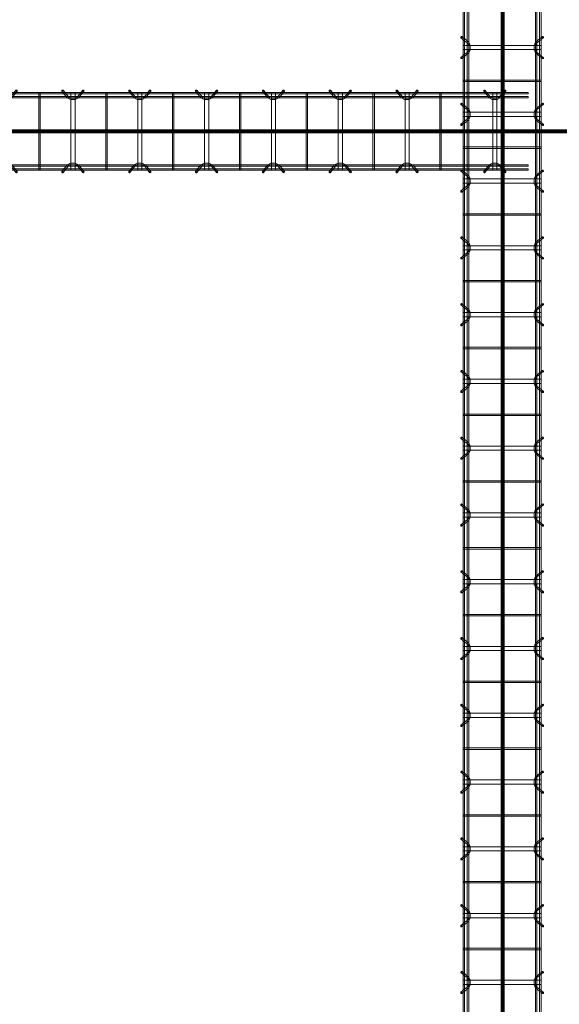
# Model space of a CAD drawing. Header units: inches. Extents: x -4136 to 1945, y -6639 to 12387.
# Tile 322 of 656: x -3405 to -3308, y 10660 to 10837. Entities that reach past the tile are written whole.
import ezdxf

# ---------------------------------------------------------------- set-up
doc = ezdxf.new("R2010")
doc.units = ezdxf.units.IN
doc.header["$MEASUREMENT"] = 0
doc.linetypes.add('Línea de rejilla', pattern=[0.875, 0.5, -0.125, 0.125, -0.125])
for name, color, linetype, lineweight in [('A-GENM', 7, 'Continuous', 9), ('S-BEAM', 7, 'Continuous', 9), ('S-GRID', 7, 'Continuous', 9)]:
    doc.layers.add(name, color=color, linetype=linetype, lineweight=lineweight)

# ---------------------------------------------------------------- blocks, each defined once
blk = doc.blocks.new('Dowel bar assembly - Dowel bar assembly-671876-SLAB ON GROUND JOINTS')
at = {"layer": 'S-BEAM', "color": 253, "true_color": 0xaaaaaa}
for p, q in [((1628, 1.98), (0, 1.98)), ((760.02, 2.23), (760.97, 1.03)), ((761.18, 1.19), (760.23, 2.39)), ((761.62, 1.99), (761.62, -12.01)), ((762.38, 1.99), (761.62, 1.99)), ((761.62, 1.99), (762.38, 1.99)), ((762.38, -12.01), (762.38, 1.99)), ((763.76, 2.39), (762.81, 1.19)), ((763.01, 1.03), (763.96, 2.23)), ((767.87, 1.99), (767.87, -12.01)), ((768.13, 1.99), (767.87, 1.99)), ((767.87, 1.99), (768.13, 1.99)), ((768.13, -12.01), (768.13, 1.99)), ((772.02, 2.23), (772.97, 1.03)), ((773.18, 1.19), (772.23, 2.39)), ((773.62, 1.99), (773.62, -12.01)), ((774.38, 1.99), (773.62, 1.99)), ((773.62, 1.99), (774.38, 1.99)), ((774.38, -12.01), (774.38, 1.99)), ((775.76, 2.39), (774.81, 1.19)), ((775.01, 1.03), (775.96, 2.23)), ((779.87, 1.99), (779.87, -12.01)), ((780.13, 1.99), (779.87, 1.99)), ((779.87, 1.99), (780.13, 1.99)), ((780.13, -12.01), (780.13, 1.99)), ((784.02, 2.23), (784.97, 1.03)), ((785.18, 1.19), (784.23, 2.39)), ((785.62, 1.99), (785.62, -12.01)), ((786.38, 1.99), (785.62, 1.99)), ((785.62, 1.99), (786.38, 1.99)), ((786.38, -12.01), (786.38, 1.99)), ((787.76, 2.39), (786.81, 1.19)), ((787.01, 1.03), (787.96, 2.23)), ((791.87, 1.99), (791.87, -12.01)), ((792.13, 1.99), (791.87, 1.99)), ((791.87, 1.99), (792.13, 1.99)), ((792.13, -12.01), (792.13, 1.99)), ((796.02, 2.23), (796.97, 1.03)), ((797.18, 1.19), (796.23, 2.39)), ((797.62, 1.99), (797.62, -12.01)), ((798.38, 1.99), (797.62, 1.99)), ((797.62, 1.99), (798.38, 1.99)), ((798.38, -12.01), (798.38, 1.99)), ((799.76, 2.39), (798.81, 1.19)), ((799.01, 1.03), (799.96, 2.23)), ((803.87, 1.99), (803.87, -12.01)), ((804.13, 1.99), (803.87, 1.99)), ((803.87, 1.99), (804.13, 1.99)), ((804.13, -12.01), (804.13, 1.99)), ((808.02, 2.23), (808.97, 1.03)), ((809.18, 1.19), (808.23, 2.39)), ((809.62, 1.99), (809.62, -12.01)), ((810.38, 1.99), (809.62, 1.99)), ((809.62, 1.99), (810.38, 1.99)), ((810.38, -12.01), (810.38, 1.99)), ((811.76, 2.39), (810.81, 1.19)), ((811.01, 1.03), (811.96, 2.23)), ((815.87, 1.99), (815.87, -12.01)), ((816.13, 1.99), (815.87, 1.99)), ((815.87, 1.99), (816.13, 1.99)), ((816.13, -12.01), (816.13, 1.99)), ((820.02, 2.23), (820.97, 1.03)), ((821.18, 1.19), (820.23, 2.39)), ((821.62, 1.99), (821.62, -12.01)), ((822.38, 1.99), (821.62, 1.99)), ((821.62, 1.99), (822.38, 1.99)), ((822.38, -12.01), (822.38, 1.99)), ((823.76, 2.39), (822.81, 1.19)), ((823.01, 1.03), (823.96, 2.23)), ((827.87, 1.99), (827.87, -12.01)), ((828.13, 1.99), (827.87, 1.99)), ((827.87, 1.99), (828.13, 1.99)), ((828.13, -12.01), (828.13, 1.99)), ((832.02, 2.23), (832.97, 1.03)), ((833.18, 1.19), (832.23, 2.39)), ((833.62, 1.99), (833.62, -12.01)), ((834.38, 1.99), (833.62, 1.99)), ((833.62, 1.99), (834.38, 1.99)), ((834.38, -12.01), (834.38, 1.99)), ((835.76, 2.39), (834.81, 1.19)), ((835.01, 1.03), (835.96, 2.23)), ((839.87, 1.99), (839.87, -12.01)), ((840.13, 1.99), (839.87, 1.99)), ((839.87, 1.99), (840.13, 1.99)), ((840.13, -12.01), (840.13, 1.99)), ((844.02, 2.23), (844.97, 1.03)), ((845.18, 1.19), (844.23, 2.39)), ((845.62, 1.99), (845.62, -12.01)), ((846.38, 1.99), (845.62, 1.99)), ((845.62, 1.99), (846.38, 1.99)), ((846.38, -12.01), (846.38, 1.99)), ((847.76, 2.39), (846.81, 1.19)), ((847.01, 1.03), (847.96, 2.23)), ((851.87, 1.99), (851.87, -12.01)), ((852.13, 1.99), (851.87, 1.99)), ((851.87, 1.99), (852.13, 1.99)), ((852.13, -12.01), (852.13, 1.99)), ((856.02, 2.23), (856.97, 1.03)), ((857.18, 1.19), (856.23, 2.39)), ((857.62, 1.99), (857.62, -12.01)), ((858.38, 1.99), (857.62, 1.99)), ((857.62, 1.99), (858.38, 1.99)), ((858.38, -12.01), (858.38, 1.99)), ((859.76, 2.39), (858.81, 1.19)), ((859.01, 1.03), (859.96, 2.23)), ((863.87, 1.99), (863.87, -12.01)), ((864.13, 1.99), (863.87, 1.99)), ((863.87, 1.99), (864.13, 1.99)), ((864.13, -12.01), (864.13, 1.99)), ((868.02, 2.23), (868.97, 1.03)), ((869.18, 1.19), (868.23, 2.39)), ((869.62, 1.99), (869.62, -12.01)), ((870.38, 1.99), (869.62, 1.99)), ((869.62, 1.99), (870.38, 1.99)), ((870.38, -12.01), (870.38, 1.99)), ((871.76, 2.39), (870.81, 1.19)), ((871.01, 1.03), (871.96, 2.23)), ((875.87, 1.99), (875.87, -12.01)), ((876.13, 1.99), (875.87, 1.99)), ((875.87, 1.99), (876.13, 1.99)), ((876.13, -12.01), (876.13, 1.99)), ((880.02, 2.23), (880.97, 1.03)), ((881.18, 1.19), (880.23, 2.39)), ((881.62, 1.99), (881.62, -12.01)), ((882.38, 1.99), (881.62, 1.99)), ((881.62, 1.99), (882.38, 1.99)), ((882.38, -12.01), (882.38, 1.99)), ((883.76, 2.39), (882.81, 1.19)), ((883.01, 1.03), (883.96, 2.23)), ((887.87, 1.99), (887.87, -12.01)), ((888.13, 1.99), (887.87, 1.99)), ((887.87, 1.99), (888.13, 1.99)), ((888.13, -12.01), (888.13, 1.99)), ((892.02, 2.23), (892.97, 1.03)), ((893.18, 1.19), (892.23, 2.39)), ((893.62, 1.99), (893.62, -12.01)), ((894.38, 1.99), (893.62, 1.99)), ((893.62, 1.99), (894.38, 1.99)), ((894.38, -12.01), (894.38, 1.99)), ((895.76, 2.39), (894.81, 1.19)), ((895.01, 1.03), (895.96, 2.23)), ((899.87, 1.99), (899.87, -12.01)), ((900.13, 1.99), (899.87, 1.99)), ((899.87, 1.99), (900.13, 1.99)), ((900.13, -12.01), (900.13, 1.99)), ((904.02, 2.23), (904.97, 1.03)), ((905.18, 1.19), (904.23, 2.39)), ((905.62, 1.99), (905.62, -12.01)), ((906.38, 1.99), (905.62, 1.99)), ((905.62, 1.99), (906.38, 1.99)), ((906.38, -12.01), (906.38, 1.99)), ((907.76, 2.39), (906.81, 1.19)), ((907.01, 1.03), (907.96, 2.23)), ((911.87, 1.99), (911.87, -12.01)), ((912.13, 1.99), (911.87, 1.99)), ((911.87, 1.99), (912.13, 1.99)), ((912.13, -12.01), (912.13, 1.99)), ((916.02, 2.23), (916.97, 1.03)), ((917.18, 1.19), (916.23, 2.39)), ((917.62, 1.99), (917.62, -12.01)), ((918.38, 1.99), (917.62, 1.99)), ((917.62, 1.99), (918.38, 1.99)), ((918.38, -12.01), (918.38, 1.99)), ((919.76, 2.39), (918.81, 1.19)), ((919.01, 1.03), (919.96, 2.23)), ((923.87, 1.99), (923.87, -12.01)), ((924.13, 1.99), (923.87, 1.99)), ((923.87, 1.99), (924.13, 1.99)), ((924.13, -12.01), (924.13, 1.99)), ((928.02, 2.23), (928.97, 1.03)), ((929.18, 1.19), (928.23, 2.39)), ((929.62, 1.99), (929.62, -12.01)), ((930.38, 1.99), (929.62, 1.99)), ((929.62, 1.99), (930.38, 1.99)), ((930.38, -12.01), (930.38, 1.99)), ((931.76, 2.39), (930.81, 1.19)), ((931.01, 1.03), (931.96, 2.23)), ((0, 1.72), (1628, 1.72)), ((1628, 1.25), (0, 1.25)), ((0, 0.99), (1628, 0.99)), ((1628, -11.01), (0, -11.01)), ((0, -11.27), (1628, -11.27)), ((1628, -11.74), (0, -11.74)), ((0, -12), (1628, -12)), ((760.97, -11.05), (760.02, -12.25)), ((760.23, -12.41), (761.18, -11.21)), ((762.38, -12.01), (761.62, -12.01)), ((761.62, -12.01), (762.38, -12.01)), ((762.81, -11.21), (763.76, -12.41)), ((763.96, -12.25), (763.01, -11.05)), ((768.13, -12.01), (767.87, -12.01)), ((767.87, -12.01), (768.13, -12.01)), ((772.97, -11.05), (772.02, -12.25)), ((772.23, -12.41), (773.18, -11.21)), ((774.38, -12.01), (773.62, -12.01)), ((773.62, -12.01), (774.38, -12.01)), ((774.81, -11.21), (775.76, -12.41)), ((775.96, -12.25), (775.01, -11.05)), ((780.13, -12.01), (779.87, -12.01)), ((779.87, -12.01), (780.13, -12.01)), ((784.97, -11.05), (784.02, -12.25)), ((784.23, -12.41), (785.18, -11.21)), ((786.38, -12.01), (785.62, -12.01)), ((785.62, -12.01), (786.38, -12.01)), ((786.81, -11.21), (787.76, -12.41)), ((787.96, -12.25), (787.01, -11.05)), ((792.13, -12.01), (791.87, -12.01)), ((791.87, -12.01), (792.13, -12.01)), ((796.97, -11.05), (796.02, -12.25)), ((796.23, -12.41), (797.18, -11.21)), ((798.38, -12.01), (797.62, -12.01)), ((797.62, -12.01), (798.38, -12.01)), ((798.81, -11.21), (799.76, -12.41)), ((799.96, -12.25), (799.01, -11.05)), ((804.13, -12.01), (803.87, -12.01)), ((803.87, -12.01), (804.13, -12.01)), ((808.97, -11.05), (808.02, -12.25)), ((808.23, -12.41), (809.18, -11.21)), ((810.38, -12.01), (809.62, -12.01)), ((809.62, -12.01), (810.38, -12.01)), ((810.81, -11.21), (811.76, -12.41)), ((811.96, -12.25), (811.01, -11.05)), ((816.13, -12.01), (815.87, -12.01)), ((815.87, -12.01), (816.13, -12.01)), ((820.97, -11.05), (820.02, -12.25)), ((820.23, -12.41), (821.18, -11.21)), ((822.38, -12.01), (821.62, -12.01)), ((821.62, -12.01), (822.38, -12.01)), ((822.81, -11.21), (823.76, -12.41)), ((823.96, -12.25), (823.01, -11.05)), ((828.13, -12.01), (827.87, -12.01)), ((827.87, -12.01), (828.13, -12.01)), ((832.97, -11.05), (832.02, -12.25)), ((832.23, -12.41), (833.18, -11.21)), ((834.38, -12.01), (833.62, -12.01)), ((833.62, -12.01), (834.38, -12.01)), ((834.81, -11.21), (835.76, -12.41)), ((835.96, -12.25), (835.01, -11.05)), ((840.13, -12.01), (839.87, -12.01)), ((839.87, -12.01), (840.13, -12.01)), ((844.97, -11.05), (844.02, -12.25)), ((844.23, -12.41), (845.18, -11.21)), ((846.38, -12.01), (845.62, -12.01)), ((845.62, -12.01), (846.38, -12.01)), ((846.81, -11.21), (847.76, -12.41)), ((847.96, -12.25), (847.01, -11.05)), ((852.13, -12.01), (851.87, -12.01)), ((851.87, -12.01), (852.13, -12.01)), ((856.97, -11.05), (856.02, -12.25)), ((856.23, -12.41), (857.18, -11.21)), ((858.38, -12.01), (857.62, -12.01)), ((857.62, -12.01), (858.38, -12.01)), ((858.81, -11.21), (859.76, -12.41)), ((859.96, -12.25), (859.01, -11.05)), ((864.13, -12.01), (863.87, -12.01)), ((863.87, -12.01), (864.13, -12.01)), ((868.97, -11.05), (868.02, -12.25)), ((868.23, -12.41), (869.18, -11.21)), ((870.38, -12.01), (869.62, -12.01)), ((869.62, -12.01), (870.38, -12.01)), ((870.81, -11.21), (871.76, -12.41)), ((871.96, -12.25), (871.01, -11.05)), ((876.13, -12.01), (875.87, -12.01)), ((875.87, -12.01), (876.13, -12.01)), ((880.97, -11.05), (880.02, -12.25)), ((880.23, -12.41), (881.18, -11.21)), ((882.38, -12.01), (881.62, -12.01)), ((881.62, -12.01), (882.38, -12.01)), ((882.81, -11.21), (883.76, -12.41)), ((883.96, -12.25), (883.01, -11.05)), ((888.13, -12.01), (887.87, -12.01)), ((887.87, -12.01), (888.13, -12.01)), ((892.97, -11.05), (892.02, -12.25)), ((892.23, -12.41), (893.18, -11.21)), ((894.38, -12.01), (893.62, -12.01)), ((893.62, -12.01), (894.38, -12.01)), ((894.81, -11.21), (895.76, -12.41)), ((895.96, -12.25), (895.01, -11.05)), ((900.13, -12.01), (899.87, -12.01)), ((899.87, -12.01), (900.13, -12.01)), ((904.97, -11.05), (904.02, -12.25)), ((904.23, -12.41), (905.18, -11.21)), ((906.38, -12.01), (905.62, -12.01)), ((905.62, -12.01), (906.38, -12.01)), ((906.81, -11.21), (907.76, -12.41)), ((907.96, -12.25), (907.01, -11.05)), ((912.13, -12.01), (911.87, -12.01)), ((911.87, -12.01), (912.13, -12.01)), ((916.97, -11.05), (916.02, -12.25)), ((916.23, -12.41), (917.18, -11.21)), ((918.38, -12.01), (917.62, -12.01)), ((917.62, -12.01), (918.38, -12.01)), ((918.81, -11.21), (919.76, -12.41)), ((919.96, -12.25), (919.01, -11.05)), ((924.13, -12.01), (923.87, -12.01)), ((923.87, -12.01), (924.13, -12.01)), ((928.97, -11.05), (928.02, -12.25)), ((928.23, -12.41), (929.18, -11.21)), ((930.38, -12.01), (929.62, -12.01)), ((929.62, -12.01), (930.38, -12.01)), ((930.81, -11.21), (931.76, -12.41)), ((931.96, -12.25), (931.01, -11.05))]:
    blk.add_line(p, q, dxfattribs=at)
at = {"layer": 'S-BEAM', "color": 253, "true_color": 0xaaaaaa, "flags": 128}
for points in [[(760.97, 1.03), (761.53, 0.73), (762.39, 0.72), (762.97, 0.99), (763.01, 1.03)], [(761.18, 1.19), (761.62, 0.97), (762.38, 0.98), (762.81, 1.19)], [(772.97, 1.03), (773.53, 0.73), (774.39, 0.72), (774.97, 0.99), (775.01, 1.03)], [(773.18, 1.19), (773.62, 0.97), (774.38, 0.98), (774.81, 1.19)], [(784.97, 1.03), (785.53, 0.73), (786.39, 0.72), (786.97, 0.99), (787.01, 1.03)], [(785.18, 1.19), (785.62, 0.97), (786.38, 0.98), (786.81, 1.19)], [(796.97, 1.03), (797.53, 0.73), (798.39, 0.72), (798.97, 0.99), (799.01, 1.03)], [(797.18, 1.19), (797.62, 0.97), (798.38, 0.98), (798.81, 1.19)], [(808.97, 1.03), (809.53, 0.73), (810.39, 0.72), (810.97, 0.99), (811.01, 1.03)], [(809.18, 1.19), (809.62, 0.97), (810.38, 0.98), (810.81, 1.19)], [(820.97, 1.03), (821.53, 0.73), (822.39, 0.72), (822.97, 0.99), (823.01, 1.03)], [(821.18, 1.19), (821.62, 0.97), (822.38, 0.98), (822.81, 1.19)], [(832.97, 1.03), (833.53, 0.73), (834.39, 0.72), (834.97, 0.99), (835.01, 1.03)], [(833.18, 1.19), (833.62, 0.97), (834.38, 0.98), (834.81, 1.19)], [(844.97, 1.03), (845.53, 0.73), (846.39, 0.72), (846.97, 0.99), (847.01, 1.03)], [(845.18, 1.19), (845.62, 0.97), (846.38, 0.98), (846.81, 1.19)], [(856.97, 1.03), (857.53, 0.73), (858.39, 0.72), (858.97, 0.99), (859.01, 1.03)], [(857.18, 1.19), (857.62, 0.97), (858.38, 0.98), (858.81, 1.19)], [(868.97, 1.03), (869.53, 0.73), (870.39, 0.72), (870.97, 0.99), (871.01, 1.03)], [(869.18, 1.19), (869.62, 0.97), (870.38, 0.98), (870.81, 1.19)], [(880.97, 1.03), (881.53, 0.73), (882.39, 0.72), (882.97, 0.99), (883.01, 1.03)], [(881.18, 1.19), (881.62, 0.97), (882.38, 0.98), (882.81, 1.19)], [(892.97, 1.03), (893.53, 0.73), (894.39, 0.72), (894.97, 0.99), (895.01, 1.03)], [(893.18, 1.19), (893.62, 0.97), (894.38, 0.98), (894.81, 1.19)], [(904.97, 1.03), (905.53, 0.73), (906.39, 0.72), (906.97, 0.99), (907.01, 1.03)], [(905.18, 1.19), (905.62, 0.97), (906.38, 0.98), (906.81, 1.19)], [(916.97, 1.03), (917.53, 0.73), (918.39, 0.72), (918.97, 0.99), (919.01, 1.03)], [(917.18, 1.19), (917.62, 0.97), (918.38, 0.98), (918.81, 1.19)], [(928.97, 1.03), (929.53, 0.73), (930.39, 0.72), (930.97, 0.99), (931.01, 1.03)], [(929.18, 1.19), (929.62, 0.97), (930.38, 0.98), (930.81, 1.19)], [(760.97, -11.05), (761.53, -10.75), (762.39, -10.74), (762.97, -11.01), (763.01, -11.05)], [(761.18, -11.21), (761.62, -10.99), (762.38, -11), (762.81, -11.21)], [(772.97, -11.05), (773.53, -10.75), (774.39, -10.74), (774.97, -11.01), (775.01, -11.05)], [(773.18, -11.21), (773.62, -10.99), (774.38, -11), (774.81, -11.21)], [(784.97, -11.05), (785.53, -10.75), (786.39, -10.74), (786.97, -11.01), (787.01, -11.05)], [(785.18, -11.21), (785.62, -10.99), (786.38, -11), (786.81, -11.21)], [(796.97, -11.05), (797.53, -10.75), (798.39, -10.74), (798.97, -11.01), (799.01, -11.05)], [(797.18, -11.21), (797.62, -10.99), (798.38, -11), (798.81, -11.21)], [(808.97, -11.05), (809.53, -10.75), (810.39, -10.74), (810.97, -11.01), (811.01, -11.05)], [(809.18, -11.21), (809.62, -10.99), (810.38, -11), (810.81, -11.21)], [(820.97, -11.05), (821.53, -10.75), (822.39, -10.74), (822.97, -11.01), (823.01, -11.05)], [(821.18, -11.21), (821.62, -10.99), (822.38, -11), (822.81, -11.21)], [(832.97, -11.05), (833.53, -10.75), (834.39, -10.74), (834.97, -11.01), (835.01, -11.05)], [(833.18, -11.21), (833.62, -10.99), (834.38, -11), (834.81, -11.21)], [(844.97, -11.05), (845.53, -10.75), (846.39, -10.74), (846.97, -11.01), (847.01, -11.05)], [(845.18, -11.21), (845.62, -10.99), (846.38, -11), (846.81, -11.21)], [(856.97, -11.05), (857.53, -10.75), (858.39, -10.74), (858.97, -11.01), (859.01, -11.05)], [(857.18, -11.21), (857.62, -10.99), (858.38, -11), (858.81, -11.21)], [(868.97, -11.05), (869.53, -10.75), (870.39, -10.74), (870.97, -11.01), (871.01, -11.05)], [(869.18, -11.21), (869.62, -10.99), (870.38, -11), (870.81, -11.21)], [(880.97, -11.05), (881.53, -10.75), (882.39, -10.74), (882.97, -11.01), (883.01, -11.05)], [(881.18, -11.21), (881.62, -10.99), (882.38, -11), (882.81, -11.21)], [(892.97, -11.05), (893.53, -10.75), (894.39, -10.74), (894.97, -11.01), (895.01, -11.05)], [(893.18, -11.21), (893.62, -10.99), (894.38, -11), (894.81, -11.21)], [(904.97, -11.05), (905.53, -10.75), (906.39, -10.74), (906.97, -11.01), (907.01, -11.05)], [(905.18, -11.21), (905.62, -10.99), (906.38, -11), (906.81, -11.21)], [(916.97, -11.05), (917.53, -10.75), (918.39, -10.74), (918.97, -11.01), (919.01, -11.05)], [(917.18, -11.21), (917.62, -10.99), (918.38, -11), (918.81, -11.21)], [(928.97, -11.05), (929.53, -10.75), (930.39, -10.74), (930.97, -11.01), (931.01, -11.05)], [(929.18, -11.21), (929.62, -10.99), (930.38, -11), (930.81, -11.21)]]:
    blk.add_lwpolyline(points, dxfattribs=at)
at = {"layer": 'S-BEAM', "color": 253, "true_color": 0xaaaaaa}
for centre, major_axis, start_param, end_param in [((760.12, 2.31), (0.101, 0.08), 5.709265, 8.850858), ((760.12, 2.31), (0.101, 0.08), 2.567673, 5.709265), ((763.86, 2.31), (-0.101, 0.08), 3.715513, 6.857105), ((763.86, 2.31), (-0.101, 0.08), 0.57392, 3.715513), ((772.12, 2.31), (0.101, 0.08), 5.709265, 8.850858), ((772.12, 2.31), (0.101, 0.08), 2.567673, 5.709265), ((775.86, 2.31), (-0.101, 0.08), 3.715513, 6.857105), ((775.86, 2.31), (-0.101, 0.08), 0.57392, 3.715513), ((784.12, 2.31), (0.101, 0.08), 5.709265, 8.850858), ((784.12, 2.31), (0.101, 0.08), 2.567673, 5.709265), ((787.86, 2.31), (-0.101, 0.08), 3.715513, 6.857105), ((787.86, 2.31), (-0.101, 0.08), 0.57392, 3.715513), ((796.12, 2.31), (0.101, 0.08), 5.709265, 8.850858), ((796.12, 2.31), (0.101, 0.08), 2.567673, 5.709265), ((799.86, 2.31), (-0.101, 0.08), 3.715513, 6.857105), ((799.86, 2.31), (-0.101, 0.08), 0.57392, 3.715513), ((808.12, 2.31), (0.101, 0.08), 5.709265, 8.850858), ((808.12, 2.31), (0.101, 0.08), 2.567673, 5.709265), ((811.86, 2.31), (-0.101, 0.08), 3.715513, 6.857105), ((811.86, 2.31), (-0.101, 0.08), 0.57392, 3.715513), ((820.12, 2.31), (0.101, 0.08), 5.709265, 8.850858), ((820.12, 2.31), (0.101, 0.08), 2.567673, 5.709265), ((823.86, 2.31), (-0.101, 0.08), 3.715513, 6.857105), ((823.86, 2.31), (-0.101, 0.08), 0.57392, 3.715513), ((832.12, 2.31), (0.101, 0.08), 5.709265, 8.850858), ((832.12, 2.31), (0.101, 0.08), 2.567673, 5.709265), ((835.86, 2.31), (-0.101, 0.08), 3.715513, 6.857105), ((835.86, 2.31), (-0.101, 0.08), 0.57392, 3.715513), ((844.12, 2.31), (0.101, 0.08), 5.709265, 8.850858), ((844.12, 2.31), (0.101, 0.08), 2.567673, 5.709265), ((847.86, 2.31), (-0.101, 0.08), 3.715513, 6.857105), ((847.86, 2.31), (-0.101, 0.08), 0.57392, 3.715513), ((856.12, 2.31), (0.101, 0.08), 5.709265, 8.850858), ((856.12, 2.31), (0.101, 0.08), 2.567673, 5.709265), ((859.86, 2.31), (-0.101, 0.08), 3.715513, 6.857105), ((859.86, 2.31), (-0.101, 0.08), 0.57392, 3.715513), ((868.12, 2.31), (0.101, 0.08), 5.709265, 8.850858), ((868.12, 2.31), (0.101, 0.08), 2.567673, 5.709265), ((871.86, 2.31), (-0.101, 0.08), 3.715513, 6.857105), ((871.86, 2.31), (-0.101, 0.08), 0.57392, 3.715513), ((880.12, 2.31), (0.101, 0.08), 5.709265, 8.850858), ((880.12, 2.31), (0.101, 0.08), 2.567673, 5.709265), ((883.86, 2.31), (-0.101, 0.08), 3.715513, 6.857105), ((883.86, 2.31), (-0.101, 0.08), 0.57392, 3.715513), ((892.12, 2.31), (0.101, 0.08), 5.709265, 8.850858), ((892.12, 2.31), (0.101, 0.08), 2.567673, 5.709265), ((895.86, 2.31), (-0.101, 0.08), 3.715513, 6.857105), ((895.86, 2.31), (-0.101, 0.08), 0.57392, 3.715513), ((904.12, 2.31), (0.101, 0.08), 5.709265, 8.850858), ((904.12, 2.31), (0.101, 0.08), 2.567673, 5.709265), ((907.86, 2.31), (-0.101, 0.08), 3.715513, 6.857105), ((907.86, 2.31), (-0.101, 0.08), 0.57392, 3.715513), ((916.12, 2.31), (0.101, 0.08), 5.709265, 8.850858), ((916.12, 2.31), (0.101, 0.08), 2.567673, 5.709265), ((919.86, 2.31), (-0.101, 0.08), 3.715513, 6.857105), ((919.86, 2.31), (-0.101, 0.08), 0.57392, 3.715513), ((928.12, 2.31), (0.101, 0.08), 5.709265, 8.850858), ((928.12, 2.31), (0.101, 0.08), 2.567673, 5.709265), ((931.86, 2.31), (-0.101, 0.08), 3.715513, 6.857105), ((931.86, 2.31), (-0.101, 0.08), 0.57392, 3.715513), ((760.12, -12.33), (-0.101, 0.08), 3.715513, 6.857105), ((760.12, -12.33), (-0.101, 0.08), 0.57392, 3.715513), ((763.86, -12.33), (0.101, 0.08), 5.709265, 8.850858), ((763.86, -12.33), (0.101, 0.08), 2.567673, 5.709265), ((772.12, -12.33), (-0.101, 0.08), 3.715513, 6.857105), ((772.12, -12.33), (-0.101, 0.08), 0.57392, 3.715513), ((775.86, -12.33), (0.101, 0.08), 5.709265, 8.850858), ((775.86, -12.33), (0.101, 0.08), 2.567673, 5.709265), ((784.12, -12.33), (-0.101, 0.08), 3.715513, 6.857105), ((784.12, -12.33), (-0.101, 0.08), 0.57392, 3.715513), ((787.86, -12.33), (0.101, 0.08), 5.709265, 8.850858), ((787.86, -12.33), (0.101, 0.08), 2.567673, 5.709265), ((796.12, -12.33), (-0.101, 0.08), 3.715513, 6.857105), ((796.12, -12.33), (-0.101, 0.08), 0.57392, 3.715513), ((799.86, -12.33), (0.101, 0.08), 5.709265, 8.850858), ((799.86, -12.33), (0.101, 0.08), 2.567673, 5.709265), ((808.12, -12.33), (-0.101, 0.08), 3.715513, 6.857105), ((808.12, -12.33), (-0.101, 0.08), 0.57392, 3.715513), ((811.86, -12.33), (0.101, 0.08), 5.709265, 8.850858), ((811.86, -12.33), (0.101, 0.08), 2.567673, 5.709265), ((820.12, -12.33), (-0.101, 0.08), 3.715513, 6.857105), ((820.12, -12.33), (-0.101, 0.08), 0.57392, 3.715513), ((823.86, -12.33), (0.101, 0.08), 5.709265, 8.850858), ((823.86, -12.33), (0.101, 0.08), 2.567673, 5.709265), ((832.12, -12.33), (-0.101, 0.08), 3.715513, 6.857105), ((832.12, -12.33), (-0.101, 0.08), 0.57392, 3.715513), ((835.86, -12.33), (0.101, 0.08), 5.709265, 8.850858), ((835.86, -12.33), (0.101, 0.08), 2.567673, 5.709265), ((844.12, -12.33), (-0.101, 0.08), 3.715513, 6.857105), ((844.12, -12.33), (-0.101, 0.08), 0.57392, 3.715513), ((847.86, -12.33), (0.101, 0.08), 5.709265, 8.850858), ((847.86, -12.33), (0.101, 0.08), 2.567673, 5.709265), ((856.12, -12.33), (-0.101, 0.08), 3.715513, 6.857105), ((856.12, -12.33), (-0.101, 0.08), 0.57392, 3.715513), ((859.86, -12.33), (0.101, 0.08), 5.709265, 8.850858), ((859.86, -12.33), (0.101, 0.08), 2.567673, 5.709265), ((868.12, -12.33), (-0.101, 0.08), 3.715513, 6.857105), ((868.12, -12.33), (-0.101, 0.08), 0.57392, 3.715513), ((871.86, -12.33), (0.101, 0.08), 5.709265, 8.850858), ((871.86, -12.33), (0.101, 0.08), 2.567673, 5.709265), ((880.12, -12.33), (-0.101, 0.08), 3.715513, 6.857105), ((880.12, -12.33), (-0.101, 0.08), 0.57392, 3.715513), ((883.86, -12.33), (0.101, 0.08), 5.709265, 8.850858), ((883.86, -12.33), (0.101, 0.08), 2.567673, 5.709265), ((892.12, -12.33), (-0.101, 0.08), 3.715513, 6.857105), ((892.12, -12.33), (-0.101, 0.08), 0.57392, 3.715513), ((895.86, -12.33), (0.101, 0.08), 5.709265, 8.850858), ((895.86, -12.33), (0.101, 0.08), 2.567673, 5.709265), ((904.12, -12.33), (-0.101, 0.08), 3.715513, 6.857105), ((904.12, -12.33), (-0.101, 0.08), 0.57392, 3.715513), ((907.86, -12.33), (0.101, 0.08), 5.709265, 8.850858), ((907.86, -12.33), (0.101, 0.08), 2.567673, 5.709265), ((916.12, -12.33), (-0.101, 0.08), 3.715513, 6.857105), ((916.12, -12.33), (-0.101, 0.08), 0.57392, 3.715513), ((919.86, -12.33), (0.101, 0.08), 5.709265, 8.850858), ((919.86, -12.33), (0.101, 0.08), 2.567673, 5.709265), ((928.12, -12.33), (-0.101, 0.08), 3.715513, 6.857105), ((928.12, -12.33), (-0.101, 0.08), 0.57392, 3.715513), ((931.86, -12.33), (0.101, 0.08), 5.709265, 8.850858), ((931.86, -12.33), (0.101, 0.08), 2.567673, 5.709265)]:
    blk.add_ellipse(centre, major_axis=major_axis, ratio=0.816528, start_param=start_param, end_param=end_param, dxfattribs=at)
blk = doc.blocks.new('Dowel bar assembly - Dowel bar assembly-672941-SLAB ON GROUND JOINTS')
at = {"layer": 'S-BEAM', "color": 253, "true_color": 0xaaaaaa}
for p, q in [((147.75, 1.98), (0, 1.98)), ((0, 1.98), (0, 1.72)), ((0, 1.72), (0, 1.98)), ((4.02, 2.23), (4.97, 1.03)), ((5.18, 1.19), (4.23, 2.39)), ((5.63, 1.99), (5.63, -12.01)), ((6.38, 1.99), (5.63, 1.99)), ((5.63, 1.99), (6.38, 1.99)), ((6.38, -12.01), (6.38, 1.99)), ((7.76, 2.39), (6.81, 1.19)), ((7.01, 1.03), (7.96, 2.23)), ((11.87, 1.99), (11.87, -12.01)), ((12.13, 1.99), (11.87, 1.99)), ((11.87, 1.99), (12.13, 1.99)), ((12.13, -12.01), (12.13, 1.99)), ((16.02, 2.23), (16.97, 1.03)), ((17.18, 1.19), (16.23, 2.39)), ((17.63, 1.99), (17.63, -12.01)), ((18.38, 1.99), (17.63, 1.99)), ((17.63, 1.99), (18.38, 1.99)), ((18.38, -12.01), (18.38, 1.99)), ((19.76, 2.39), (18.81, 1.19)), ((19.01, 1.03), (19.96, 2.23)), ((23.87, 1.99), (23.87, -12.01)), ((24.13, 1.99), (23.87, 1.99)), ((23.87, 1.99), (24.13, 1.99)), ((24.13, -12.01), (24.13, 1.99)), ((28.02, 2.23), (28.97, 1.03)), ((29.18, 1.19), (28.23, 2.39)), ((29.63, 1.99), (29.63, -12.01)), ((30.38, 1.99), (29.63, 1.99)), ((29.63, 1.99), (30.38, 1.99)), ((30.38, -12.01), (30.38, 1.99)), ((31.76, 2.39), (30.81, 1.19)), ((31.01, 1.03), (31.96, 2.23)), ((35.87, 1.99), (35.87, -12.01)), ((36.13, 1.99), (35.87, 1.99)), ((35.87, 1.99), (36.13, 1.99)), ((36.13, -12.01), (36.13, 1.99)), ((40.02, 2.23), (40.97, 1.03)), ((41.18, 1.19), (40.23, 2.39)), ((41.63, 1.99), (41.63, -12.01)), ((42.38, 1.99), (41.63, 1.99)), ((41.63, 1.99), (42.38, 1.99)), ((42.38, -12.01), (42.38, 1.99)), ((43.76, 2.39), (42.81, 1.19)), ((43.01, 1.03), (43.96, 2.23)), ((47.87, 1.99), (47.87, -12.01)), ((48.13, 1.99), (47.87, 1.99)), ((47.87, 1.99), (48.13, 1.99)), ((48.13, -12.01), (48.13, 1.99)), ((52.02, 2.23), (52.97, 1.03)), ((53.18, 1.19), (52.23, 2.39)), ((53.63, 1.99), (53.63, -12.01)), ((54.38, 1.99), (53.63, 1.99)), ((53.63, 1.99), (54.38, 1.99)), ((54.38, -12.01), (54.38, 1.99)), ((55.76, 2.39), (54.81, 1.19)), ((55.01, 1.03), (55.96, 2.23)), ((59.87, 1.99), (59.87, -12.01)), ((60.13, 1.99), (59.87, 1.99)), ((59.87, 1.99), (60.13, 1.99)), ((60.13, -12.01), (60.13, 1.99)), ((64.02, 2.23), (64.97, 1.03)), ((65.18, 1.19), (64.23, 2.39)), ((65.63, 1.99), (65.63, -12.01)), ((66.38, 1.99), (65.63, 1.99)), ((65.63, 1.99), (66.38, 1.99)), ((66.38, -12.01), (66.38, 1.99)), ((67.76, 2.39), (66.81, 1.19)), ((67.01, 1.03), (67.96, 2.23)), ((71.87, 1.99), (71.87, -12.01)), ((72.13, 1.99), (71.87, 1.99)), ((71.87, 1.99), (72.13, 1.99)), ((72.13, -12.01), (72.13, 1.99)), ((76.02, 2.23), (76.97, 1.03)), ((77.18, 1.19), (76.23, 2.39)), ((77.63, 1.99), (77.63, -12.01)), ((78.38, 1.99), (77.63, 1.99)), ((77.63, 1.99), (78.38, 1.99)), ((78.38, -12.01), (78.38, 1.99)), ((79.76, 2.39), (78.81, 1.19)), ((79.01, 1.03), (79.96, 2.23)), ((83.87, 1.99), (83.87, -12.01)), ((84.13, 1.99), (83.87, 1.99)), ((83.87, 1.99), (84.13, 1.99)), ((84.13, -12.01), (84.13, 1.99)), ((88.02, 2.23), (88.97, 1.03)), ((89.18, 1.19), (88.23, 2.39)), ((89.63, 1.99), (89.63, -12.01)), ((90.38, 1.99), (89.63, 1.99)), ((89.63, 1.99), (90.38, 1.99)), ((90.38, -12.01), (90.38, 1.99)), ((91.76, 2.39), (90.81, 1.19)), ((91.01, 1.03), (91.96, 2.23)), ((95.87, 1.99), (95.87, -12.01)), ((96.13, 1.99), (95.87, 1.99)), ((95.87, 1.99), (96.13, 1.99)), ((96.13, -12.01), (96.13, 1.99)), ((100.02, 2.23), (100.97, 1.03)), ((101.18, 1.19), (100.23, 2.39)), ((101.63, 1.99), (101.63, -12.01)), ((102.38, 1.99), (101.63, 1.99)), ((101.63, 1.99), (102.38, 1.99)), ((102.38, -12.01), (102.38, 1.99)), ((103.76, 2.39), (102.81, 1.19)), ((103.01, 1.03), (103.96, 2.23)), ((107.87, 1.99), (107.87, -12.01)), ((108.13, 1.99), (107.87, 1.99)), ((107.87, 1.99), (108.13, 1.99)), ((108.13, -12.01), (108.13, 1.99)), ((112.02, 2.23), (112.97, 1.03)), ((113.18, 1.19), (112.23, 2.39)), ((113.63, 1.99), (113.63, -12.01)), ((114.38, 1.99), (113.63, 1.99)), ((113.63, 1.99), (114.38, 1.99)), ((114.38, -12.01), (114.38, 1.99)), ((115.76, 2.39), (114.81, 1.19)), ((115.01, 1.03), (115.96, 2.23)), ((119.87, 1.99), (119.87, -12.01)), ((120.13, 1.99), (119.87, 1.99)), ((119.87, 1.99), (120.13, 1.99)), ((120.13, -12.01), (120.13, 1.99)), ((124.02, 2.23), (124.97, 1.03)), ((125.18, 1.19), (124.23, 2.39)), ((125.63, 1.99), (125.63, -12.01)), ((126.38, 1.99), (125.63, 1.99)), ((125.63, 1.99), (126.38, 1.99)), ((126.38, -12.01), (126.38, 1.99)), ((127.76, 2.39), (126.81, 1.19)), ((127.01, 1.03), (127.96, 2.23)), ((131.87, 1.99), (131.87, -12.01)), ((132.13, 1.99), (131.87, 1.99)), ((131.87, 1.99), (132.13, 1.99)), ((132.13, -12.01), (132.13, 1.99)), ((139.77, 2.23), (140.72, 1.03)), ((140.93, 1.19), (139.98, 2.39)), ((141.38, 1.99), (141.38, -12.01)), ((142.13, 1.99), (141.38, 1.99)), ((141.38, 1.99), (142.13, 1.99)), ((142.13, -12.01), (142.13, 1.99)), ((143.51, 2.39), (142.56, 1.19)), ((142.76, 1.03), (143.71, 2.23)), ((147.75, 1.98), (147.75, 1.72)), ((147.75, 1.72), (147.75, 1.98)), ((0, 1.72), (147.75, 1.72)), ((147.75, 1.25), (0, 1.25)), ((0, 0.99), (0, 1.25)), ((0, 1.25), (0, 0.99)), ((0, 0.99), (147.75, 0.99)), ((147.75, 0.99), (147.75, 1.25)), ((147.75, 1.25), (147.75, 0.99)), ((147.75, -11.01), (0, -11.01)), ((0, -11.27), (0, -11.01)), ((0, -11.01), (0, -11.27)), ((0, -11.27), (147.75, -11.27)), ((147.75, -11.74), (0, -11.74)), ((0, -12), (0, -11.74)), ((0, -11.74), (0, -12)), ((0, -12), (147.75, -12)), ((4.97, -11.05), (4.02, -12.25)), ((4.23, -12.41), (5.18, -11.21)), ((6.38, -12.01), (5.63, -12.01)), ((5.63, -12.01), (6.38, -12.01)), ((6.81, -11.21), (7.76, -12.41)), ((7.96, -12.25), (7.01, -11.05)), ((12.13, -12.01), (11.87, -12.01)), ((11.87, -12.01), (12.13, -12.01)), ((16.97, -11.05), (16.02, -12.25)), ((16.23, -12.41), (17.18, -11.21)), ((18.38, -12.01), (17.63, -12.01)), ((17.63, -12.01), (18.38, -12.01)), ((18.81, -11.21), (19.76, -12.41)), ((19.96, -12.25), (19.01, -11.05)), ((24.13, -12.01), (23.87, -12.01)), ((23.87, -12.01), (24.13, -12.01)), ((28.97, -11.05), (28.02, -12.25)), ((28.23, -12.41), (29.18, -11.21)), ((30.38, -12.01), (29.63, -12.01)), ((29.63, -12.01), (30.38, -12.01)), ((30.81, -11.21), (31.76, -12.41)), ((31.96, -12.25), (31.01, -11.05)), ((36.13, -12.01), (35.87, -12.01)), ((35.87, -12.01), (36.13, -12.01)), ((40.97, -11.05), (40.02, -12.25)), ((40.23, -12.41), (41.18, -11.21)), ((42.38, -12.01), (41.63, -12.01)), ((41.63, -12.01), (42.38, -12.01)), ((42.81, -11.21), (43.76, -12.41)), ((43.96, -12.25), (43.01, -11.05)), ((48.13, -12.01), (47.87, -12.01)), ((47.87, -12.01), (48.13, -12.01)), ((52.97, -11.05), (52.02, -12.25)), ((52.23, -12.41), (53.18, -11.21)), ((54.38, -12.01), (53.63, -12.01)), ((53.63, -12.01), (54.38, -12.01)), ((54.81, -11.21), (55.76, -12.41)), ((55.96, -12.25), (55.01, -11.05)), ((60.13, -12.01), (59.87, -12.01)), ((59.87, -12.01), (60.13, -12.01)), ((64.97, -11.05), (64.02, -12.25)), ((64.23, -12.41), (65.18, -11.21)), ((66.38, -12.01), (65.63, -12.01)), ((65.63, -12.01), (66.38, -12.01)), ((66.81, -11.21), (67.76, -12.41)), ((67.96, -12.25), (67.01, -11.05)), ((72.13, -12.01), (71.87, -12.01)), ((71.87, -12.01), (72.13, -12.01)), ((76.97, -11.05), (76.02, -12.25)), ((76.23, -12.41), (77.18, -11.21)), ((78.38, -12.01), (77.63, -12.01)), ((77.63, -12.01), (78.38, -12.01)), ((78.81, -11.21), (79.76, -12.41)), ((79.96, -12.25), (79.01, -11.05)), ((84.13, -12.01), (83.87, -12.01)), ((83.87, -12.01), (84.13, -12.01)), ((88.97, -11.05), (88.02, -12.25)), ((88.23, -12.41), (89.18, -11.21)), ((90.38, -12.01), (89.63, -12.01)), ((89.63, -12.01), (90.38, -12.01)), ((90.81, -11.21), (91.76, -12.41)), ((91.96, -12.25), (91.01, -11.05)), ((96.13, -12.01), (95.87, -12.01)), ((95.87, -12.01), (96.13, -12.01)), ((100.97, -11.05), (100.02, -12.25)), ((100.23, -12.41), (101.18, -11.21)), ((102.38, -12.01), (101.63, -12.01)), ((101.63, -12.01), (102.38, -12.01)), ((102.81, -11.21), (103.76, -12.41)), ((103.96, -12.25), (103.01, -11.05)), ((108.13, -12.01), (107.87, -12.01)), ((107.87, -12.01), (108.13, -12.01)), ((112.97, -11.05), (112.02, -12.25)), ((112.23, -12.41), (113.18, -11.21)), ((114.38, -12.01), (113.63, -12.01)), ((113.63, -12.01), (114.38, -12.01)), ((114.81, -11.21), (115.76, -12.41)), ((115.96, -12.25), (115.01, -11.05)), ((120.13, -12.01), (119.87, -12.01)), ((119.87, -12.01), (120.13, -12.01)), ((124.97, -11.05), (124.02, -12.25)), ((124.23, -12.41), (125.18, -11.21)), ((126.38, -12.01), (125.63, -12.01)), ((125.63, -12.01), (126.38, -12.01)), ((126.81, -11.21), (127.76, -12.41)), ((127.96, -12.25), (127.01, -11.05)), ((132.13, -12.01), (131.87, -12.01)), ((131.87, -12.01), (132.13, -12.01)), ((140.72, -11.05), (139.77, -12.25)), ((139.98, -12.41), (140.93, -11.21)), ((142.13, -12.01), (141.38, -12.01)), ((141.38, -12.01), (142.13, -12.01)), ((142.56, -11.21), (143.51, -12.41)), ((143.71, -12.25), (142.76, -11.05)), ((147.75, -11.27), (147.75, -11.01)), ((147.75, -11.01), (147.75, -11.27)), ((147.75, -12), (147.75, -11.74)), ((147.75, -11.74), (147.75, -12))]:
    blk.add_line(p, q, dxfattribs=at)
at = {"layer": 'S-BEAM', "color": 253, "true_color": 0xaaaaaa, "flags": 128}
for points in [[(4.97, 1.03), (5.53, 0.73), (6.39, 0.72), (6.97, 0.99), (7.01, 1.03)], [(5.18, 1.19), (5.62, 0.97), (6.38, 0.98), (6.81, 1.19)], [(16.97, 1.03), (17.53, 0.73), (18.39, 0.72), (18.97, 0.99), (19.01, 1.03)], [(17.18, 1.19), (17.62, 0.97), (18.38, 0.98), (18.81, 1.19)], [(28.97, 1.03), (29.53, 0.73), (30.39, 0.72), (30.97, 0.99), (31.01, 1.03)], [(29.18, 1.19), (29.62, 0.97), (30.38, 0.98), (30.81, 1.19)], [(40.97, 1.03), (41.53, 0.73), (42.39, 0.72), (42.97, 0.99), (43.01, 1.03)], [(41.18, 1.19), (41.62, 0.97), (42.38, 0.98), (42.81, 1.19)], [(52.97, 1.03), (53.53, 0.73), (54.39, 0.72), (54.97, 0.99), (55.01, 1.03)], [(53.18, 1.19), (53.62, 0.97), (54.38, 0.98), (54.81, 1.19)], [(64.97, 1.03), (65.53, 0.73), (66.39, 0.72), (66.97, 0.99), (67.01, 1.03)], [(65.18, 1.19), (65.62, 0.97), (66.38, 0.98), (66.81, 1.19)], [(76.97, 1.03), (77.53, 0.73), (78.39, 0.72), (78.97, 0.99), (79.01, 1.03)], [(77.18, 1.19), (77.62, 0.97), (78.38, 0.98), (78.81, 1.19)], [(88.97, 1.03), (89.53, 0.73), (90.39, 0.72), (90.97, 0.99), (91.01, 1.03)], [(89.18, 1.19), (89.62, 0.97), (90.38, 0.98), (90.81, 1.19)], [(100.97, 1.03), (101.53, 0.73), (102.39, 0.72), (102.97, 0.99), (103.01, 1.03)], [(101.18, 1.19), (101.62, 0.97), (102.38, 0.98), (102.81, 1.19)], [(112.97, 1.03), (113.53, 0.73), (114.39, 0.72), (114.97, 0.99), (115.01, 1.03)], [(113.18, 1.19), (113.62, 0.97), (114.38, 0.98), (114.81, 1.19)], [(124.97, 1.03), (125.53, 0.73), (126.39, 0.72), (126.97, 0.99), (127.01, 1.03)], [(125.18, 1.19), (125.62, 0.97), (126.38, 0.98), (126.81, 1.19)], [(140.72, 1.03), (141.28, 0.73), (142.14, 0.72), (142.72, 0.99), (142.76, 1.03)], [(140.93, 1.19), (141.37, 0.97), (142.13, 0.98), (142.56, 1.19)], [(4.97, -11.05), (5.53, -10.75), (6.39, -10.74), (6.97, -11.01), (7.01, -11.05)], [(5.18, -11.21), (5.62, -10.99), (6.38, -11), (6.81, -11.21)], [(16.97, -11.05), (17.53, -10.75), (18.39, -10.74), (18.97, -11.01), (19.01, -11.05)], [(17.18, -11.21), (17.62, -10.99), (18.38, -11), (18.81, -11.21)], [(28.97, -11.05), (29.53, -10.75), (30.39, -10.74), (30.97, -11.01), (31.01, -11.05)], [(29.18, -11.21), (29.62, -10.99), (30.38, -11), (30.81, -11.21)], [(40.97, -11.05), (41.53, -10.75), (42.39, -10.74), (42.97, -11.01), (43.01, -11.05)], [(41.18, -11.21), (41.62, -10.99), (42.38, -11), (42.81, -11.21)], [(52.97, -11.05), (53.53, -10.75), (54.39, -10.74), (54.97, -11.01), (55.01, -11.05)], [(53.18, -11.21), (53.62, -10.99), (54.38, -11), (54.81, -11.21)], [(64.97, -11.05), (65.53, -10.75), (66.39, -10.74), (66.97, -11.01), (67.01, -11.05)], [(65.18, -11.21), (65.62, -10.99), (66.38, -11), (66.81, -11.21)], [(76.97, -11.05), (77.53, -10.75), (78.39, -10.74), (78.97, -11.01), (79.01, -11.05)], [(77.18, -11.21), (77.62, -10.99), (78.38, -11), (78.81, -11.21)], [(88.97, -11.05), (89.53, -10.75), (90.39, -10.74), (90.97, -11.01), (91.01, -11.05)], [(89.18, -11.21), (89.62, -10.99), (90.38, -11), (90.81, -11.21)], [(100.97, -11.05), (101.53, -10.75), (102.39, -10.74), (102.97, -11.01), (103.01, -11.05)], [(101.18, -11.21), (101.62, -10.99), (102.38, -11), (102.81, -11.21)], [(112.97, -11.05), (113.53, -10.75), (114.39, -10.74), (114.97, -11.01), (115.01, -11.05)], [(113.18, -11.21), (113.62, -10.99), (114.38, -11), (114.81, -11.21)], [(124.97, -11.05), (125.53, -10.75), (126.39, -10.74), (126.97, -11.01), (127.01, -11.05)], [(125.18, -11.21), (125.62, -10.99), (126.38, -11), (126.81, -11.21)], [(140.72, -11.05), (141.28, -10.75), (142.14, -10.74), (142.72, -11.01), (142.76, -11.05)], [(140.93, -11.21), (141.37, -10.99), (142.13, -11), (142.56, -11.21)]]:
    blk.add_lwpolyline(points, dxfattribs=at)
at = {"layer": 'S-BEAM', "color": 253, "true_color": 0xaaaaaa}
for centre, major_axis, start_param, end_param in [((4.12, 2.31), (0.101, 0.08), 5.709265, 8.850858), ((4.12, 2.31), (0.101, 0.08), 2.567673, 5.709265), ((7.86, 2.31), (-0.101, 0.08), 3.715513, 6.857105), ((7.86, 2.31), (-0.101, 0.08), 0.57392, 3.715513), ((16.12, 2.31), (0.101, 0.08), 5.709265, 8.850858), ((16.12, 2.31), (0.101, 0.08), 2.567673, 5.709265), ((19.86, 2.31), (-0.101, 0.08), 3.715513, 6.857105), ((19.86, 2.31), (-0.101, 0.08), 0.57392, 3.715513), ((28.12, 2.31), (0.101, 0.08), 5.709265, 8.850858), ((28.12, 2.31), (0.101, 0.08), 2.567673, 5.709265), ((31.86, 2.31), (-0.101, 0.08), 3.715513, 6.857105), ((31.86, 2.31), (-0.101, 0.08), 0.57392, 3.715513), ((40.12, 2.31), (0.101, 0.08), 5.709265, 8.850858), ((40.12, 2.31), (0.101, 0.08), 2.567673, 5.709265), ((43.86, 2.31), (-0.101, 0.08), 3.715513, 6.857105), ((43.86, 2.31), (-0.101, 0.08), 0.57392, 3.715513), ((52.12, 2.31), (0.101, 0.08), 5.709265, 8.850858), ((52.12, 2.31), (0.101, 0.08), 2.567673, 5.709265), ((55.86, 2.31), (-0.101, 0.08), 3.715513, 6.857105), ((55.86, 2.31), (-0.101, 0.08), 0.57392, 3.715513), ((64.12, 2.31), (0.101, 0.08), 5.709265, 8.850858), ((64.12, 2.31), (0.101, 0.08), 2.567673, 5.709265), ((67.86, 2.31), (-0.101, 0.08), 3.715513, 6.857105), ((67.86, 2.31), (-0.101, 0.08), 0.57392, 3.715513), ((76.12, 2.31), (0.101, 0.08), 5.709265, 8.850858), ((76.12, 2.31), (0.101, 0.08), 2.567673, 5.709265), ((79.86, 2.31), (-0.101, 0.08), 3.715513, 6.857105), ((79.86, 2.31), (-0.101, 0.08), 0.57392, 3.715513), ((88.12, 2.31), (0.101, 0.08), 5.709265, 8.850858), ((88.12, 2.31), (0.101, 0.08), 2.567673, 5.709265), ((91.86, 2.31), (-0.101, 0.08), 3.715513, 6.857105), ((91.86, 2.31), (-0.101, 0.08), 0.57392, 3.715513), ((100.12, 2.31), (0.101, 0.08), 5.709265, 8.850858), ((100.12, 2.31), (0.101, 0.08), 2.567673, 5.709265), ((103.86, 2.31), (-0.101, 0.08), 3.715513, 6.857105), ((103.86, 2.31), (-0.101, 0.08), 0.57392, 3.715513), ((112.12, 2.31), (0.101, 0.08), 5.709265, 8.850858), ((112.12, 2.31), (0.101, 0.08), 2.567673, 5.709265), ((115.86, 2.31), (-0.101, 0.08), 3.715513, 6.857105), ((115.86, 2.31), (-0.101, 0.08), 0.57392, 3.715513), ((124.12, 2.31), (0.101, 0.08), 5.709265, 8.850858), ((124.12, 2.31), (0.101, 0.08), 2.567673, 5.709265), ((127.86, 2.31), (-0.101, 0.08), 3.715513, 6.857105), ((127.86, 2.31), (-0.101, 0.08), 0.57392, 3.715513), ((139.87, 2.31), (0.101, 0.08), 5.709265, 8.850858), ((139.87, 2.31), (0.101, 0.08), 2.567673, 5.709265), ((143.61, 2.31), (-0.101, 0.08), 3.715513, 6.857105), ((143.61, 2.31), (-0.101, 0.08), 0.57392, 3.715513), ((4.12, -12.33), (-0.101, 0.08), 3.715513, 6.857105), ((4.12, -12.33), (-0.101, 0.08), 0.57392, 3.715513), ((7.86, -12.33), (0.101, 0.08), 5.709265, 8.850858), ((7.86, -12.33), (0.101, 0.08), 2.567673, 5.709265), ((16.12, -12.33), (-0.101, 0.08), 3.715513, 6.857105), ((16.12, -12.33), (-0.101, 0.08), 0.57392, 3.715513), ((19.86, -12.33), (0.101, 0.08), 5.709265, 8.850858), ((19.86, -12.33), (0.101, 0.08), 2.567673, 5.709265), ((28.12, -12.33), (-0.101, 0.08), 3.715513, 6.857105), ((28.12, -12.33), (-0.101, 0.08), 0.57392, 3.715513), ((31.86, -12.33), (0.101, 0.08), 5.709265, 8.850858), ((31.86, -12.33), (0.101, 0.08), 2.567673, 5.709265), ((40.12, -12.33), (-0.101, 0.08), 3.715513, 6.857105), ((40.12, -12.33), (-0.101, 0.08), 0.57392, 3.715513), ((43.86, -12.33), (0.101, 0.08), 5.709265, 8.850858), ((43.86, -12.33), (0.101, 0.08), 2.567673, 5.709265), ((52.12, -12.33), (-0.101, 0.08), 3.715513, 6.857105), ((52.12, -12.33), (-0.101, 0.08), 0.57392, 3.715513), ((55.86, -12.33), (0.101, 0.08), 5.709265, 8.850858), ((55.86, -12.33), (0.101, 0.08), 2.567673, 5.709265), ((64.12, -12.33), (-0.101, 0.08), 3.715513, 6.857105), ((64.12, -12.33), (-0.101, 0.08), 0.57392, 3.715513), ((67.86, -12.33), (0.101, 0.08), 5.709265, 8.850858), ((67.86, -12.33), (0.101, 0.08), 2.567673, 5.709265), ((76.12, -12.33), (-0.101, 0.08), 3.715513, 6.857105), ((76.12, -12.33), (-0.101, 0.08), 0.57392, 3.715513), ((79.86, -12.33), (0.101, 0.08), 5.709265, 8.850858), ((79.86, -12.33), (0.101, 0.08), 2.567673, 5.709265), ((88.12, -12.33), (-0.101, 0.08), 3.715513, 6.857105), ((88.12, -12.33), (-0.101, 0.08), 0.57392, 3.715513), ((91.86, -12.33), (0.101, 0.08), 5.709265, 8.850858), ((91.86, -12.33), (0.101, 0.08), 2.567673, 5.709265), ((100.12, -12.33), (-0.101, 0.08), 3.715513, 6.857105), ((100.12, -12.33), (-0.101, 0.08), 0.57392, 3.715513), ((103.86, -12.33), (0.101, 0.08), 5.709265, 8.850858), ((103.86, -12.33), (0.101, 0.08), 2.567673, 5.709265), ((112.12, -12.33), (-0.101, 0.08), 3.715513, 6.857105), ((112.12, -12.33), (-0.101, 0.08), 0.57392, 3.715513), ((115.86, -12.33), (0.101, 0.08), 5.709265, 8.850858), ((115.86, -12.33), (0.101, 0.08), 2.567673, 5.709265), ((124.12, -12.33), (-0.101, 0.08), 3.715513, 6.857105), ((124.12, -12.33), (-0.101, 0.08), 0.57392, 3.715513), ((127.86, -12.33), (0.101, 0.08), 5.709265, 8.850858), ((127.86, -12.33), (0.101, 0.08), 2.567673, 5.709265), ((139.87, -12.33), (-0.101, 0.08), 3.715513, 6.857105), ((139.87, -12.33), (-0.101, 0.08), 0.57392, 3.715513), ((143.61, -12.33), (0.101, 0.08), 5.709265, 8.850858), ((143.61, -12.33), (0.101, 0.08), 2.567673, 5.709265)]:
    blk.add_ellipse(centre, major_axis=major_axis, ratio=0.816528, start_param=start_param, end_param=end_param, dxfattribs=at)

msp = doc.modelspace()

# ---------------------------------------------------------------- hatches: boundary and pattern name
at = {"layer": 'A-GENM', "true_color": 0x0000ff}
for points in [[(-3317.64972, 11535.1894), (-3317.64972, 9901.50436), (-3317.64972, 9901.1894), (-3318.07292, 9901.1894), (-3318.07292, 9901.50436), (-3318.07292, 11535.1894)], [(-3318.01315, 9901.1894), (-3318.01315, 9901.50436), (-3318.01315, 11535.1894), (-3317.61944, 11535.1894), (-3317.61944, 9901.50436), (-3317.61944, 9901.1894)], [(-3317.65125, 11535.1894), (-3317.65125, 9901.50436), (-3317.65125, 9901.1894), (-3317.99529, 9901.1894), (-3317.99529, 9901.50436), (-3317.99529, 11535.1894)], [(-3317.56436, 11535.1894), (-3317.56436, 9901.50436), (-3317.56436, 9901.1894), (-3317.98604, 9901.1894), (-3317.98604, 9901.50436), (-3317.98604, 11535.1894)], [(-3317.77286, 11535.1894), (-3317.77286, 9901.50436), (-3317.77286, 9901.1894), (-3317.85974, 9901.1894), (-3317.85974, 9901.50436), (-3317.85974, 11535.1894)], [(-3317.56284, 11535.1894), (-3317.56284, 9901.50436), (-3317.56284, 9901.1894), (-3317.77286, 9901.1894), (-3317.77286, 9901.50436), (-3317.77286, 11535.1894)], [(-3174.53564, 10816.69285), (-3174.67773, 10816.55075), (-3174.60982, 10816.48284), (-3460.90183, 10816.48284), (-3460.96974, 10816.55075), (-3461.0811, 10816.66211), (-3461.0811, 10816.69285)], [(-3174.51868, 10816.26965), (-3461.02813, 10816.26965), (-3460.85839, 10816.4394), (-3460.96974, 10816.55075), (-3461.0811, 10816.66211), (-3461.0811, 10816.69133), (-3174.53716, 10816.69133), (-3174.67773, 10816.55075), (-3174.51868, 10816.3917)], [(-3461.0811, 10816.18277), (-3461.0811, 10816.21669), (-3460.85839, 10816.4394), (-3460.96974, 10816.55075), (-3461.02496, 10816.60597), (-3174.62252, 10816.60597), (-3174.67773, 10816.55075), (-3174.51868, 10816.3917), (-3174.51868, 10816.18277)], [(-3174.51868, 10816.24255), (-3461.05524, 10816.24255), (-3460.85839, 10816.4394), (-3460.96974, 10816.55075), (-3461.05524, 10816.63625), (-3174.59224, 10816.63625), (-3174.67773, 10816.55075), (-3174.51868, 10816.3917)], [(-3174.51868, 10816.26041), (-3461.03738, 10816.26041), (-3460.85839, 10816.4394), (-3460.96974, 10816.55075), (-3461.02344, 10816.60445), (-3174.62404, 10816.60445), (-3174.67773, 10816.55075), (-3174.51868, 10816.3917)]]:
    msp.add_hatch(color=5, dxfattribs=at).paths.add_polyline_path(points, flags=0)
h = msp.add_hatch(color=5, dxfattribs=at)
edge = h.paths.add_edge_path(flags=0)
edge.add_line((-3174.51868, 10816.39596), (-3460.90183, 10816.39596))
edge.add_line((-3460.90183, 10816.39596), (-3460.85839, 10816.4394))
edge.add_line((-3460.85839, 10816.4394), (-3460.90183, 10816.48284))
edge.add_line((-3460.90183, 10816.48284), (-3174.60982, 10816.48284))
edge.add_line((-3174.60982, 10816.48284), (-3174.52081, 10816.39383))

# ---------------------------------------------------------------- linework, layer by layer
at = {"layer": 'A-GENM', "color": 5, "true_color": 0x0000ff}
for p, q in [((-3318.07292, 9901.50436), (-3318.07292, 11535.1894)), ((-3318.01315, 11535.1894), (-3318.01315, 9901.50436)), ((-3318.01315, 11535.1894), (-3318.01315, 9901.50436)), ((-3317.99529, 11535.1894), (-3317.99529, 9901.50436)), ((-3317.98604, 9901.50436), (-3317.98604, 11535.1894)), ((-3317.97378, 9901.50436), (-3317.97378, 11535.1894)), ((-3317.97378, 11535.1894), (-3317.97378, 9901.50436)), ((-3317.90841, 9901.50436), (-3317.90841, 11535.1894)), ((-3317.85974, 9901.50436), (-3317.85974, 11535.1894)), ((-3317.77286, 11535.1894), (-3317.77286, 9901.50436)), ((-3317.65882, 9901.50436), (-3317.65882, 11535.1894)), ((-3317.65882, 9901.50436), (-3317.65882, 11535.1894)), ((-3317.65125, 9901.50436), (-3317.65125, 11535.1894)), ((-3317.64972, 9901.50436), (-3317.64972, 11535.1894)), ((-3317.61944, 11535.1894), (-3317.61944, 9901.50436)), ((-3317.61944, 11535.1894), (-3317.61944, 9901.50436)), ((-3317.56436, 9901.50436), (-3317.56436, 11535.1894)), ((-3317.56284, 9901.50436), (-3317.56284, 11535.1894)), ((-3174.53564, 10816.69285), (-3461.0811, 10816.69285)), ((-3174.53716, 10816.69133), (-3461.0811, 10816.69133)), ((-3174.51868, 10816.18277), (-3461.0811, 10816.18277)), ((-3461.05524, 10816.63625), (-3174.59224, 10816.63625)), ((-3461.05524, 10816.63625), (-3174.59224, 10816.63625)), ((-3461.05524, 10816.24255), (-3174.51868, 10816.24255)), ((-3461.05524, 10816.24255), (-3174.51868, 10816.24255)), ((-3461.03738, 10816.26041), (-3174.51868, 10816.26041)), ((-3174.51868, 10816.26965), (-3461.02813, 10816.26965)), ((-3174.62252, 10816.60597), (-3461.02496, 10816.60597)), ((-3174.62404, 10816.60445), (-3461.02344, 10816.60445)), ((-3174.63161, 10816.59688), (-3461.01587, 10816.59688)), ((-3174.63161, 10816.59688), (-3461.01587, 10816.59688)), ((-3174.51868, 10816.28192), (-3461.01587, 10816.28192)), ((-3461.01587, 10816.28192), (-3174.51868, 10816.28192)), ((-3174.51868, 10816.34729), (-3460.9505, 10816.34729)), ((-3460.90183, 10816.48284), (-3174.60982, 10816.48284)), ((-3174.51868, 10816.39596), (-3460.90183, 10816.39596))]:
    msp.add_line(p, q, dxfattribs=at)
at = {"layer": 'S-GRID', "color": 253, "linetype": 'Línea de rejilla', "true_color": 0xaaaaaa}
msp.add_line((-1777.2452, 10816.4394), (-4038.05123, 10816.4394), dxfattribs=at)

# ---------------------------------------------------------------- block references
at = {"layer": 'S-BEAM', "color": 253, "true_color": 0xaaaaaa, "rotation": 89.99999999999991}
msp.add_blockref('Dowel bar assembly - Dowel bar assembly-671876-SLAB ON GROUND JOINTS', (-3322.92348, 9901.50636), dxfattribs=at)
at = {"layer": 'S-BEAM', "color": 253, "true_color": 0xaaaaaa}
msp.add_blockref('Dowel bar assembly - Dowel bar assembly-672941-SLAB ON GROUND JOINTS', (-3460.97008, 10821.44959), dxfattribs=at)

doc.saveas('drawing.dxf')
